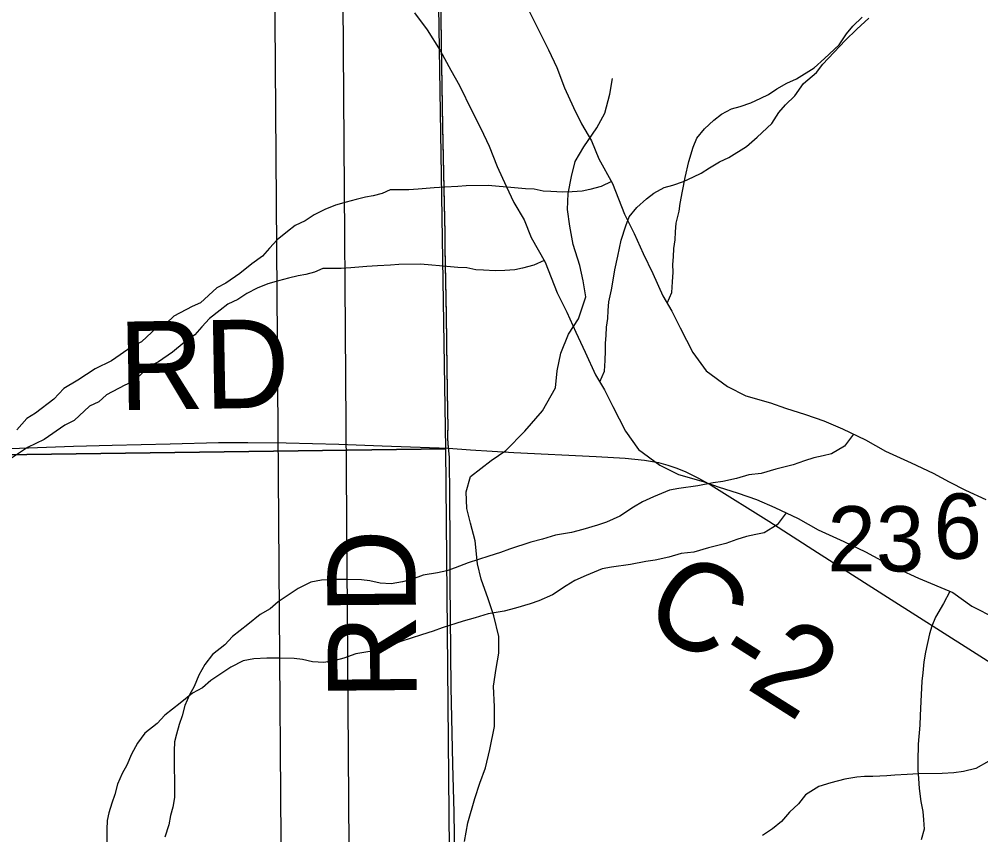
# Model space of a CAD drawing. Extents: x -21.1 to 50.3, y -4.9 to 22.1.
# Drawn here: x 2.554 to 3.171, y 18.137 to 18.66 of the extents above; entities that cross this region are included whole.
import ezdxf

# ---------------------------------------------------------------- set-up
doc = ezdxf.new("R2010")
doc.units = 0
for name, color, linetype in [('GM_X_Corporation', 7, 'Continuous'), ('GM_X_County_Road', 7, 'Continuous'), ('GM_X_County_Road_Text', 7, 'Continuous'), ('GM_X_Major_River', 7, 'Continuous'), ('GM_X_Minor_River', 7, 'Continuous'), ('GM_X_Rail_Line_Text', 7, 'Continuous'), ('GM_X_Section', 7, 'Continuous'), ('GM_X_Section_Text', 7, 'Continuous'), ('GM_X_Township_Road', 7, 'Continuous'), ('GM_X_Township_Road_Text', 7, 'Continuous')]:
    doc.layers.add(name, color=color, linetype=linetype)

msp = doc.modelspace()

# ---------------------------------------------------------------- linework, layer by layer
at = {"layer": 'GM_X_Corporation'}
msp.add_lwpolyline([(2.1, 19.39131), (2.1, 18.37484), (2.82778, 18.38476), (2.81172, 19.39809)], close=True, dxfattribs=at)
msp.add_lwpolyline([(2.83147, 17.9633), (2.82778, 18.38476), (2.1, 18.37484), (2.1, 17.36932), (2.83652, 17.38655), (2.83434, 17.63578)], dxfattribs=at)
at = {"layer": 'GM_X_County_Road'}
for points in [[(2.1, 18.37622), (2.12299, 18.37636), (2.17893, 18.37696), (2.24327, 18.37765), (2.27834, 18.37803), (2.31249, 18.37859), (2.34043, 18.37938), (2.36835, 18.38036), (2.39929, 18.38103), (2.45518, 18.38204), (2.48004, 18.38272), (2.54838, 18.38486), (2.58875, 18.38636), (2.61358, 18.38712), (2.65087, 18.38798), (2.68191, 18.38864), (2.70054, 18.38875), (2.72525, 18.38856), (2.7591, 18.38766), (2.78692, 18.38667), (2.82938, 18.38508)], [(2.82938, 18.38508), (2.84357, 18.38411), (2.87147, 18.38231), (2.92425, 18.37975), (2.94284, 18.37865), (2.95515, 18.37734), (2.96425, 18.3758), (2.97019, 18.37428), (2.97603, 18.37233), (2.98171, 18.36999), (2.99, 18.36587), (2.99806, 18.36127), (3.03498, 18.33827), (3.06638, 18.31816), (3.11352, 18.28803), (3.16332, 18.25632), (3.18695, 18.24137), (3.21589, 18.22319), (3.27604, 18.18458), (3.30995, 18.16263), (3.33442, 18.14696)]]:
    msp.add_lwpolyline(points, dxfattribs=at)
at = {"layer": 'GM_X_Major_River'}
for points in [[(2.80761, 18.66452), (2.81566, 18.65357), (2.82409, 18.64034), (2.83101, 18.62786), (2.83639, 18.61804), (2.84447, 18.60177), (2.85024, 18.59043), (2.85562, 18.57908), (2.86065, 18.56583)], [(2.87968, 18.66855), (2.88776, 18.65229), (2.89352, 18.64094), (2.89891, 18.62959), (2.90394, 18.61634)], [(2.90394, 18.61634), (2.90971, 18.60386), (2.91472, 18.59327), (2.92125, 18.58231), (2.92588, 18.57095), (2.93471, 18.55507), (2.94243, 18.53539), (2.94859, 18.52291), (2.95437, 18.51004), (2.96053, 18.49718), (2.96708, 18.4828), (2.97284, 18.47298), (2.97822, 18.46239), (2.9863, 18.4465), (2.99473, 18.4348), (3.00845, 18.42465), (3.02025, 18.41866), (3.03621, 18.41422), (3.04572, 18.41088), (3.05864, 18.4068), (3.07043, 18.40271), (3.08222, 18.39748), (3.09706, 18.39038), (3.11001, 18.38326), (3.12637, 18.37579), (3.14045, 18.36906), (3.15073, 18.36344), (3.16138, 18.3582), (3.17432, 18.35222)], [(2.86065, 18.56583), (2.86642, 18.55334), (2.87143, 18.54275), (2.87796, 18.53179), (2.88259, 18.52044), (2.89142, 18.50456), (2.89915, 18.48487), (2.9053, 18.47239), (2.91108, 18.45953), (2.91724, 18.44667), (2.92379, 18.43229), (2.92955, 18.42246), (2.93493, 18.41187), (2.94301, 18.39599), (2.95144, 18.38428), (2.96516, 18.37413), (2.97696, 18.36815), (2.99292, 18.36371), (3.00243, 18.36036), (3.01535, 18.35628), (3.02714, 18.35219), (3.03893, 18.34696), (3.05377, 18.33986), (3.06672, 18.33274), (3.08308, 18.32527), (3.09716, 18.31854), (3.10744, 18.31292), (3.1181, 18.30768), (3.13103, 18.30171), (3.1531, 18.29238), (3.16529, 18.28374), (3.18052, 18.27588)]]:
    msp.add_lwpolyline(points, dxfattribs=at)
at = {"layer": 'GM_X_Minor_River'}
for points in [[(2.92652, 18.42763), (2.9296, 18.43458), (2.92992, 18.44143), (2.93025, 18.44751), (2.93021, 18.45246), (2.93055, 18.4574), (2.93088, 18.46273), (2.9316, 18.46844), (2.93193, 18.47338), (2.93227, 18.47909), (2.9341, 18.48671), (2.93482, 18.49166), (2.93627, 18.49965), (2.9381, 18.50842), (2.9403, 18.5187), (2.94326, 18.52785), (2.94549, 18.53357), (2.95038, 18.53969), (2.95642, 18.54507), (2.96133, 18.54891), (2.96777, 18.55238), (2.97346, 18.55395), (2.98028, 18.55629), (2.98672, 18.55938), (2.99164, 18.5617), (2.99694, 18.56517), (3.00337, 18.56902), (3.00943, 18.57174), (3.02078, 18.57867), (3.02757, 18.58481), (3.037, 18.59363), (3.04151, 18.60051), (3.04565, 18.60549), (3.05168, 18.61124), (3.05732, 18.61928), (3.06563, 18.62619), (3.06976, 18.63154), (3.08408, 18.64687), (3.09162, 18.65415), (3.09917, 18.66106)], [(2.96981, 18.47814), (2.97289, 18.4851), (2.97321, 18.49194), (2.97354, 18.49803), (2.9735, 18.50297), (2.97384, 18.50792), (2.97417, 18.51324), (2.97489, 18.51895), (2.97522, 18.5239), (2.97556, 18.52961), (2.97739, 18.53723), (2.97811, 18.54217), (2.97956, 18.55017), (2.98139, 18.55893), (2.98359, 18.56922), (2.98655, 18.57837), (2.98878, 18.58409), (2.99367, 18.59021), (2.99971, 18.59558), (3.00462, 18.59943), (3.01106, 18.6029), (3.01675, 18.60447), (3.02357, 18.6068), (3.03001, 18.6099), (3.03493, 18.61222), (3.04023, 18.61569), (3.04666, 18.61954), (3.05272, 18.62225), (3.06407, 18.62919), (3.07086, 18.63533), (3.08029, 18.64415), (3.08479, 18.65103), (3.08893, 18.65601), (3.09497, 18.66176)], [(2.8396, 18.1325), (2.84188, 18.14464), (2.84644, 18.16019), (2.84948, 18.17005), (2.85327, 18.17991), (2.85593, 18.19167), (2.85897, 18.20646), (2.85898, 18.21898), (2.85823, 18.23225), (2.86013, 18.24363), (2.86165, 18.25349), (2.86165, 18.26411), (2.85863, 18.27739), (2.85484, 18.28838), (2.8503, 18.3009), (2.84803, 18.31076), (2.84652, 18.32555), (2.8435, 18.33693), (2.84123, 18.34641), (2.84085, 18.35703), (2.84351, 18.36689), (2.85678, 18.37713), (2.86626, 18.38358), (2.8784, 18.3961), (2.88978, 18.409), (2.89812, 18.42379), (2.89927, 18.43479), (2.90155, 18.44617), (2.90648, 18.4583), (2.91293, 18.46817), (2.91749, 18.4822), (2.91597, 18.49244), (2.91371, 18.5023), (2.90954, 18.51595), (2.90728, 18.52771), (2.90576, 18.53833), (2.90615, 18.54857), (2.90843, 18.55957), (2.91071, 18.56905), (2.9164, 18.57853), (2.92474, 18.59067), (2.92968, 18.60015), (2.93309, 18.61229), (2.93461, 18.62253)], [(2.93408, 18.5562), (2.92745, 18.55317), (2.92024, 18.55121), (2.91531, 18.55003), (2.90885, 18.5496), (2.90276, 18.54955), (2.89515, 18.54987), (2.89021, 18.5502), (2.88449, 18.5513), (2.87879, 18.55163), (2.86699, 18.55268), (2.86205, 18.55302), (2.85482, 18.55372), (2.84075, 18.5536), (2.83543, 18.55318), (2.82707, 18.55273), (2.82023, 18.5523), (2.80997, 18.55145), (2.80389, 18.55102), (2.7921, 18.55093), (2.7868, 18.5486), (2.78111, 18.54704), (2.77617, 18.54624), (2.7701, 18.54466), (2.76365, 18.54309), (2.75682, 18.54113), (2.75, 18.53842), (2.74319, 18.53494), (2.73751, 18.53109), (2.73108, 18.528), (2.72617, 18.52416), (2.71937, 18.51877), (2.71447, 18.51341), (2.70995, 18.50843), (2.70315, 18.50344), (2.69559, 18.49729), (2.68652, 18.49113), (2.68084, 18.48804), (2.67028, 18.47845), (2.66497, 18.47613), (2.65324, 18.46995), (2.64834, 18.46534), (2.64228, 18.46263), (2.63247, 18.45343), (2.62641, 18.45034), (2.61318, 18.4411), (2.60258, 18.43607), (2.59161, 18.42876), (2.58253, 18.42336), (2.57612, 18.41647), (2.56441, 18.40763), (2.55874, 18.40416), (2.55233, 18.39688)], [(2.89079, 18.50569), (2.88416, 18.50265), (2.87695, 18.50069), (2.87202, 18.49951), (2.86556, 18.49908), (2.85947, 18.49903), (2.85187, 18.49935), (2.84692, 18.49969), (2.8412, 18.50078), (2.8355, 18.50112), (2.8237, 18.50216), (2.81876, 18.5025), (2.81153, 18.5032), (2.79746, 18.50309), (2.79214, 18.50267), (2.78378, 18.50222), (2.77694, 18.50178), (2.76668, 18.50094), (2.7606, 18.50051), (2.74881, 18.50041), (2.74351, 18.49809), (2.73782, 18.49652), (2.73288, 18.49572), (2.72681, 18.49415), (2.72036, 18.49257), (2.71353, 18.49062), (2.70671, 18.4879), (2.6999, 18.48442), (2.69423, 18.48057), (2.68779, 18.47748), (2.68288, 18.47364), (2.67608, 18.46826), (2.67118, 18.4629), (2.66666, 18.45792), (2.65986, 18.45292), (2.65231, 18.44677), (2.64323, 18.44061), (2.63756, 18.43753), (2.62699, 18.42793), (2.62169, 18.42561), (2.60995, 18.41943), (2.60505, 18.41483), (2.59899, 18.41212), (2.58918, 18.40291), (2.58312, 18.39982), (2.56989, 18.39059), (2.55929, 18.38556), (2.54832, 18.37824)], [(3.08946, 18.39402), (3.08361, 18.38637), (3.07529, 18.38136), (3.06998, 18.38018), (3.06391, 18.37899), (3.05784, 18.37704), (3.05064, 18.37432), (3.03963, 18.37157), (3.03015, 18.36883), (3.02217, 18.368), (3.01421, 18.36566), (3.00548, 18.36368), (2.9994, 18.36287), (2.98953, 18.36089), (2.97738, 18.35927), (2.9713, 18.35808), (2.96108, 18.35382), (2.95388, 18.35072), (2.9482, 18.34725), (2.93951, 18.34147), (2.93079, 18.3376), (2.92511, 18.33565), (2.91562, 18.33291), (2.90842, 18.33095), (2.89816, 18.32935), (2.88982, 18.32662), (2.88223, 18.32466), (2.86858, 18.32036), (2.8629, 18.31804), (2.85531, 18.31569), (2.84204, 18.3114), (2.8337, 18.30829), (2.82839, 18.30635), (2.82232, 18.30516), (2.81321, 18.30356), (2.80563, 18.30084), (2.79994, 18.29927), (2.79272, 18.29807), (2.7855, 18.29839), (2.77902, 18.29986), (2.77369, 18.30058), (2.76456, 18.30088), (2.7562, 18.30082), (2.74784, 18.30037), (2.741, 18.29917), (2.73305, 18.29492), (2.7202, 18.28645), (2.71491, 18.28185), (2.70848, 18.27837), (2.70055, 18.27184), (2.69073, 18.26416), (2.68583, 18.2588), (2.6779, 18.25265), (2.67301, 18.24614), (2.66926, 18.23927), (2.66628, 18.23202), (2.66329, 18.22667), (2.6603, 18.2198), (2.65846, 18.21332), (2.6566, 18.20761), (2.65476, 18.20151), (2.65366, 18.19655), (2.65333, 18.19085), (2.65358, 18.16081), (2.65249, 18.15472), (2.65101, 18.14938), (2.64993, 18.14329), (2.64733, 18.13528)], [(3.04617, 18.3435), (3.04033, 18.33586), (3.032, 18.33085), (3.02669, 18.32966), (3.02062, 18.32847), (3.01455, 18.32652), (3.00735, 18.3238), (2.99635, 18.32105), (2.98686, 18.31831), (2.97888, 18.31749), (2.97092, 18.31514), (2.96219, 18.31317), (2.95611, 18.31236), (2.94624, 18.31038), (2.93409, 18.30875), (2.92802, 18.30757), (2.91779, 18.3033), (2.91059, 18.3002), (2.90491, 18.29673), (2.89622, 18.29096), (2.88751, 18.28708), (2.88182, 18.28514), (2.87234, 18.2824), (2.86513, 18.28044), (2.85487, 18.27883), (2.84653, 18.2761), (2.83894, 18.27414), (2.82529, 18.26985), (2.81961, 18.26752), (2.81202, 18.26518), (2.79875, 18.26089), (2.79041, 18.25778), (2.7851, 18.25583), (2.77903, 18.25464), (2.76992, 18.25304), (2.76234, 18.25032), (2.75665, 18.24875), (2.74943, 18.24755), (2.74221, 18.24788), (2.73573, 18.24934), (2.7304, 18.25006), (2.72127, 18.25037), (2.71291, 18.2503), (2.70455, 18.24985), (2.69771, 18.24865), (2.68976, 18.24441), (2.67691, 18.23594), (2.67162, 18.23133), (2.66519, 18.22786), (2.65726, 18.22133), (2.64744, 18.21364), (2.64254, 18.20828), (2.63461, 18.20213), (2.62972, 18.19563), (2.62597, 18.18875), (2.62299, 18.1815), (2.62, 18.17616), (2.61702, 18.16929), (2.61517, 18.16281), (2.61331, 18.15709), (2.61147, 18.15099), (2.61037, 18.14604), (2.61004, 18.14033), (2.61029, 18.11029)], [(3.15128, 18.29314), (3.14722, 18.28539), (3.14197, 18.27661), (3.13974, 18.27088), (3.13826, 18.26593), (3.1357, 18.25412), (3.13461, 18.24803), (3.13391, 18.2408), (3.13319, 18.23547), (3.13254, 18.22253), (3.13224, 18.21341), (3.13191, 18.20732), (3.13087, 18.19514), (3.13059, 18.18411), (3.13063, 18.17841), (3.13106, 18.17309), (3.1315, 18.16663), (3.13271, 18.15827), (3.1339, 18.15182), (3.13433, 18.1465), (3.13476, 18.14042), (3.13292, 18.13356)], [(3.17621, 18.18408), (3.16788, 18.17945), (3.15991, 18.17748), (3.15383, 18.17667), (3.14623, 18.17623), (3.13103, 18.1761), (3.1238, 18.17566), (3.11582, 18.17522), (3.11088, 18.1748), (3.10176, 18.17434), (3.09644, 18.1743), (3.0915, 18.17388), (3.0839, 18.17268), (3.0748, 18.17032), (3.06721, 18.16798), (3.05851, 18.16259), (3.054, 18.15684), (3.04834, 18.15148), (3.04307, 18.14535), (3.03741, 18.14074), (3.03098, 18.1365)]]:
    msp.add_lwpolyline(points, dxfattribs=at)
at = {"layer": 'GM_X_Rail_Line_Text'}
msp.add_lwpolyline([(2.82424, 18.68173), (2.82467, 18.64449), (2.82559, 18.59173), (2.82665, 18.54209), (2.82705, 18.52345), (2.82712, 18.51416), (2.82791, 18.4707), (2.82838, 18.43657), (2.82884, 18.40865), (2.82892, 18.39933), (2.82886, 18.39425), (2.82887, 18.39157), (2.82917, 18.38563), (2.82976, 18.37943), (2.8301, 18.35269), (2.83022, 18.32477), (2.83035, 18.29688), (2.83046, 18.27827), (2.8307, 18.25337), (2.83088, 18.23175), (2.83198, 18.18229), (2.83278, 18.15128), (2.8334, 18.10782)], dxfattribs=at)
at = {"layer": 'GM_X_Section'}
for points in [[(2.75941, 19.00342), (3.80166, 19.0044), (3.80452, 18.01477), (2.7666, 18.00853)], [(2.71612, 18.9529), (3.75837, 18.95389), (3.76124, 17.96425), (2.72331, 17.95801)]]:
    msp.add_lwpolyline(points, close=True, dxfattribs=at)
at = {"layer": 'GM_X_Township_Road'}
msp.add_lwpolyline([(2.82938, 18.38508), (2.82908, 18.39103), (2.82907, 18.3937), (2.82913, 18.39879), (2.82904, 18.40811), (2.82858, 18.43602), (2.82812, 18.47016), (2.82733, 18.51361), (2.82726, 18.52291), (2.82686, 18.54154), (2.82579, 18.59118), (2.82488, 18.64395), (2.82445, 18.68118), (2.82453, 18.6998), (2.82389, 18.73705), (2.82317, 18.77765), (2.82253, 18.81023), (2.82244, 18.8301), (2.82254, 18.84871), (2.82248, 18.85807), (2.82214, 18.8705), (2.82159, 18.87674), (2.82053, 18.88293), (2.82014, 18.88446)], dxfattribs=at)

# ---------------------------------------------------------------- texts
at = {"layer": 'GM_X_County_Road_Text'}
for s, rotation, p in [('RD', 0.99415, (2.61811, 18.40943)), ('C-2', 327.69956, (2.95151, 18.27445))]:
    msp.add_text(s, height=0.056818, rotation=rotation, dxfattribs=at).set_placement(p)
at = {"layer": 'GM_X_Section_Text'}
for s, height, p in [('6', 0.04186, (3.14073, 18.31412)), ('23', 0.041856, (3.07262, 18.30599))]:
    msp.add_text(s, height=height, rotation=0.00001, dxfattribs=at).set_placement(p)
at = {"layer": 'GM_X_Township_Road_Text'}
msp.add_text('RD', height=0.056818, rotation=90.49742, dxfattribs=at).set_placement((2.80901, 18.22363))

doc.saveas('drawing.dxf')
